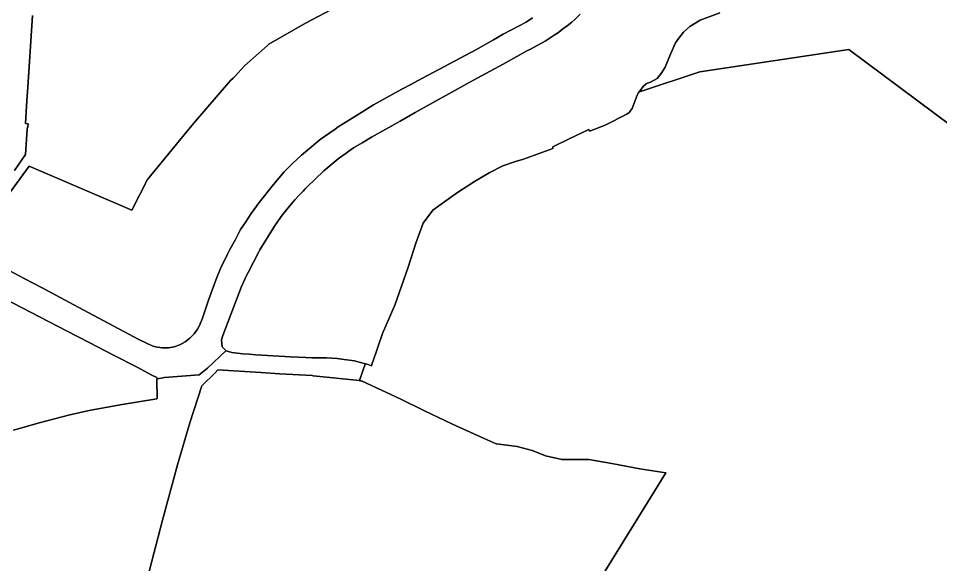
# Model space of a CAD drawing. Extents: x 598968 to 613553, y 4409678 to 4430833.
# Drawn here: x 601272.5 to 601623.1, y 4413923.2 to 4414130.4 of the extents above; entities that cross this region are included whole.
import ezdxf

# ---------------------------------------------------------------- set-up
doc = ezdxf.new("R2010")
doc.units = 0
for name, color, linetype in [('1', 7, 'Continuous'), ('Sòl Rústic Comú', 7, 'Continuous'), ('Sòl Rústic Protegit', 7, 'Continuous'), ('ZONA 4. CASES UNIFAMILIRAS AÏLLADES EN PARCEL.LES', 7, 'Continuous')]:
    doc.layers.add(name, color=color, linetype=linetype)

msp = doc.modelspace()

# ---------------------------------------------------------------- linework, layer by layer
at = {"layer": '1'}
for points in [[(601268.2883, 4414062.9559), (601276.5082, 4414074.236), (601315.5875, 4414057.5565), (601321.6274, 4414069.2466), (601327.9654, 4414076.9882), (601335.5072, 4414086.1966), (601339.1371, 4414090.4566), (601353.2069, 4414106.7966), (601354.1567, 4414107.701), (601354.7669, 4414108.3966), (601358.4384, 4414112.394), (601367.2691, 4414120.187), (601367.4758, 4414120.3694), (601367.7712, 4414120.6301), (601381.7065, 4414128.6767), (601391.6574, 4414133.8897)], [(601229.5189, 4414043.3557), (601290.7356, 4414011.5929), (601299.3677, 4414007.2467), (601308.8611, 4414002.318), (601317.3657, 4413997.9027), (601323.236, 4413994.855), (601325.1773, 4413993.8471), (601325.3308, 4413993.445), (601328.0246, 4413993.9144), (601341.2341, 4413994.9446), (601344.474, 4413997.4446), (601351.4238, 4414004.0146), (601351.4984, 4414003.9939), (601350.0281, 4414005.599), (601349.7001, 4414008.2208), (601350.2965, 4414009.8298), (601357.4222, 4414028.4775), (601359.4368, 4414032.8871), (601359.8995, 4414033.7833), (601363.9965, 4414041.7188), (601364.3467, 4414042.3971), (601369.4766, 4414050.7671), (601369.9594, 4414051.4678), (601370.8045, 4414052.6945), (601372.4666, 4414055.1071), (601374.9965, 4414058.3071), (601377.0199, 4414060.7216), (601377.6274, 4414061.4465), (601379.0864, 4414063.0277), (601379.3165, 4414063.2771), (601379.3456, 4414063.2992), (601379.8565, 4414063.6871), (601380.7932, 4414064.728), (601381.7464, 4414065.7871), (601382.1764, 4414066.3271), (601388.7064, 4414072.5072), (601394.1563, 4414077.0573), (601395.4953, 4414078.0291), (601397.1463, 4414079.2273), (601398.7266, 4414080.3197), (601399.9962, 4414081.1973), (601403.2562, 4414083.1973), (601406.8261, 4414085.3473), (601417.726, 4414091.3674), (601423.5141, 4414094.6133), (601444.2756, 4414106.1785), (601450.3054, 4414109.4476), (601455.2853, 4414112.1476), (601456.9053, 4414113.0376), (601466.2435, 4414118.2135), (601467.0563, 4414118.647), (601472.9451, 4414121.7877), (601476.4171, 4414124.045), (601477.575, 4414124.7978), (601480.0917, 4414126.682), (601481.3551, 4414127.6279), (601483.0549, 4414129.0378), (601484.1758, 4414130.0728), (601486.3148, 4414132.0478)], [(601468.1468, 4414130.6926), (601465.6652, 4414129.0576), (601457.0153, 4414124.4875), (601453.3154, 4414122.3275), (601446.5115, 4414118.4584), (601424.3729, 4414106.7356), (601422.0759, 4414105.4673), (601418.4309, 4414103.4956), (601407.6161, 4414097.5572), (601403.1967, 4414094.8098), (601401.1762, 4414093.5572), (601394.2063, 4414089.2372), (601392.9762, 4414088.3833), (601390.9906, 4414086.9775), (601387.3264, 4414084.3871), (601384.888, 4414082.3523), (601384.0535, 4414081.6559), (601380.1365, 4414078.3871), (601376.7565, 4414075.2871), (601373.6266, 4414072.0871), (601369.4966, 4414067.2971), (601364.1429, 4414060.4479), (601360.9968, 4414056.327), (601358.7368, 4414052.657), (601357.2368, 4414050.617), (601356.8068, 4414049.947), (601355.0368, 4414046.327), (601352.9669, 4414042.637), (601351.8669, 4414040.567), (601349.3269, 4414035.357), (601347.9358, 4414031.9018), (601347.157, 4414029.857), (601344.8196, 4414023.2822), (601342.517, 4414016.4871), (601341.337, 4414013.6771), (601340.5971, 4414012.3271), (601339.2888, 4414010.4722), (601337.7122, 4414008.8391), (601335.9044, 4414007.4665), (601333.908, 4414006.3865), (601331.7699, 4414005.6245), (601329.5403, 4414005.1985), (601327.0801, 4414005.1795), (601324.6473, 4414005.547), (601323.3073, 4414005.927), (601318.2774, 4414008.3669), (601297.1178, 4414019.6166), (601281.438, 4414027.9964), (601274.6581, 4414031.5663), (601259.2684, 4414039.676)], [(601277.7782, 4414131.5456), (601275.9836, 4414104.2898), (601275.6482, 4414099.1958), (601275.1082, 4414090.4659), (601276.1619, 4414090.404), (601276.0882, 4414089.1259), (601275.8682, 4414089.1459), (601275.8127, 4414088.3109), (601275.1682, 4414078.656), (601271.0182, 4414072.676)]]:
    msp.add_lwpolyline(points, dxfattribs=at)
at = {"layer": 'Sòl Rústic Comú'}
for points in [[(601539.4378, 4414132.5966), (601531.9781, 4414129.7365), (601527.9583, 4414127.3865), (601525.6483, 4414125.2365), (601523.7783, 4414122.9864), (601522.4884, 4414121.1765), (601520.6185, 4414116.8365), (601518.6085, 4414111.9265), (601517.0986, 4414109.5166), (601515.5887, 4414107.6266), (601513.0487, 4414106.1465), (601511.9287, 4414105.8765), (601511.3587, 4414105.5665), (601510.3988, 4414104.7265), (601508.773, 4414102.5428), (601509.5963, 4414102.7794), (601531.8717, 4414110.1864), (601588.4975, 4414118.6864), (601640.7477, 4414079.6866)], [(601321.6189, 4413917.686), (601327.3065, 4413939.686), (601333.0567, 4413960.686), (601337.7443, 4413976.686), (601342.2443, 4413990.686), (601347.3695, 4413995.686), (601348.3745, 4413996.8084), (601364.6825, 4413995.795), (601371.9485, 4413995.3604), (601384.1965, 4413994.6278), (601384.6379, 4413994.581), (601402.2539, 4413992.7146), (601403.7059, 4413996.8124), (601404.4915, 4413999.0298), (601404.5266, 4413999.1286), (601400.7562, 4414000.1549), (601400.3123, 4414000.2757), (601396.3924, 4414000.7556), (601393.7925, 4414001.0755), (601389.7327, 4414001.3255), (601384.2027, 4414001.3953), (601381.82, 4414001.4877), (601375.953, 4414001.7152), (601362.8535, 4414002.5765), (601360.2935, 4414002.7448), (601357.8636, 4414002.9048), (601354.728, 4414003.2745), (601353.6237, 4414003.4047), (601352.8539, 4414003.6181), (601351.4984, 4414003.9939), (601351.4238, 4414004.0146), (601344.474, 4413997.4446), (601341.2341, 4413994.9446), (601328.0246, 4413993.9144), (601325.3308, 4413993.445), (601325.1546, 4413993.4143), (601325.2929, 4413985.9752), (601325.0746, 4413985.7944), (601311.205, 4413983.5642), (601299.3954, 4413981.304), (601291.5157, 4413979.5338), (601280.816, 4413976.8136), (601270.5564, 4413973.8234)]]:
    msp.add_lwpolyline(points, dxfattribs=at)
at = {"layer": 'Sòl Rústic Protegit'}
for points in [[(601640.7477, 4414079.6866), (601588.4975, 4414118.6864), (601531.8717, 4414110.1864), (601509.5963, 4414102.7794), (601508.773, 4414102.5428), (601508.3589, 4414101.9865), (601507.9589, 4414101.3165), (601505.9989, 4414096.1465), (601504.8489, 4414094.6765), (601503.989, 4414094.0465), (601495.7293, 4414089.8864), (601490.155, 4414087.7058), (601490.0199, 4414087.6529), (601489.8495, 4414087.5863), (601489.7623, 4414087.7741), (601489.6759, 4414087.9601), (601489.5895, 4414088.1463), (601482.0397, 4414084.6962), (601475.8999, 4414081.6761), (601475.8399, 4414080.9561), (601464.7203, 4414076.906), (601461.5903, 4414076.0359), (601456.8305, 4414074.3358), (601451.5707, 4414071.7558), (601446.0209, 4414068.3957), (601439.6211, 4414064.2255), (601435.0713, 4414061.0455), (601430.1714, 4414057.4855), (601426.5015, 4414052.5955), (601423.7416, 4414044.9855), (601420.7917, 4414035.9156), (601415.7318, 4414021.4557), (601411.0719, 4414010.6058), (601407.2921, 4413999.8159), (601407.2813, 4413999.7834), (601406.7991, 4413998.3241), (601405.6021, 4413998.8359), (601404.5266, 4413999.1286), (601404.4915, 4413999.0298), (601403.7059, 4413996.8124), (601402.2539, 4413992.7146), (601402.2449, 4413992.686), (601402.5221, 4413992.686), (601402.8699, 4413992.686), (601402.9739, 4413992.6382), (601418.0577, 4413985.6862), (601427.0577, 4413981.1862), (601437.6827, 4413976.1862), (601449.7453, 4413970.6862), (601454.3079, 4413968.6862), (601454.4041, 4413968.6742), (601462.3081, 4413967.6862), (601467.9955, 4413966.1862), (601468.0279, 4413966.1728), (601472.8707, 4413964.1862), (601473.0107, 4413964.1532), (601479.2457, 4413962.6862), (601489.5583, 4413962.6862), (601498.3709, 4413961.1862), (601508.9335, 4413959.1862), (601518.9223, 4413957.688), (601518.9335, 4413957.6862), (601518.9223, 4413957.668), (601518.9183, 4413957.6614), (601417.3069, 4413793.686)], [(601417.3069, 4413793.686), (601518.9183, 4413957.6614), (601518.9223, 4413957.668), (601518.9335, 4413957.6862), (601518.9223, 4413957.688), (601508.9335, 4413959.1862), (601498.3709, 4413961.1862), (601489.5583, 4413962.6862), (601479.2457, 4413962.6862), (601473.0107, 4413964.1532), (601472.8707, 4413964.1862), (601468.0279, 4413966.1728), (601467.9955, 4413966.1862), (601462.3081, 4413967.6862), (601454.4041, 4413968.6742), (601454.3079, 4413968.6862), (601449.7453, 4413970.6862), (601437.6827, 4413976.1862), (601427.0577, 4413981.1862), (601418.0577, 4413985.6862), (601402.9739, 4413992.6382), (601402.8699, 4413992.686), (601402.5221, 4413992.686), (601402.2449, 4413992.686), (601402.2539, 4413992.7146), (601384.6379, 4413994.581), (601384.1965, 4413994.6278), (601371.9485, 4413995.3604), (601364.6825, 4413995.795), (601348.3745, 4413996.8084), (601347.3695, 4413995.686), (601342.2443, 4413990.686), (601337.7443, 4413976.686), (601333.0567, 4413960.686), (601327.3065, 4413939.686), (601321.6189, 4413917.686)]]:
    msp.add_lwpolyline(points, dxfattribs=at)
at = {"layer": 'ZONA 4. CASES UNIFAMILIRAS AÏLLADES EN PARCEL.LES'}
for points in [[(601391.6574, 4414133.8897), (601381.7065, 4414128.6767), (601367.7712, 4414120.6301), (601367.4758, 4414120.3694), (601367.2691, 4414120.187), (601358.4384, 4414112.394), (601354.7669, 4414108.3966), (601354.1567, 4414107.701), (601353.2069, 4414106.7966), (601339.1371, 4414090.4566), (601335.5072, 4414086.1966), (601327.9654, 4414076.9882), (601321.6274, 4414069.2466), (601315.5875, 4414057.5565), (601276.5082, 4414074.236), (601268.2883, 4414062.9559)], [(601259.2684, 4414039.676), (601274.6581, 4414031.5663), (601281.438, 4414027.9964), (601297.1178, 4414019.6166), (601318.2774, 4414008.3669), (601323.3073, 4414005.927), (601324.6473, 4414005.547), (601327.0801, 4414005.1795), (601329.5403, 4414005.1985), (601331.7699, 4414005.6245), (601333.908, 4414006.3865), (601335.9044, 4414007.4665), (601337.7122, 4414008.8391), (601339.2888, 4414010.4722), (601340.5971, 4414012.3271), (601341.337, 4414013.6771), (601342.517, 4414016.4871), (601344.8196, 4414023.2822), (601347.157, 4414029.857), (601347.9358, 4414031.9018), (601349.3269, 4414035.357), (601351.8669, 4414040.567), (601352.9669, 4414042.637), (601355.0368, 4414046.327), (601356.8068, 4414049.947), (601357.2368, 4414050.617), (601358.7368, 4414052.657), (601360.9968, 4414056.327), (601364.1429, 4414060.4479), (601369.4966, 4414067.2971), (601373.6266, 4414072.0871), (601376.7565, 4414075.2871), (601380.1365, 4414078.3871), (601384.0535, 4414081.6559), (601384.888, 4414082.3523), (601387.3264, 4414084.3871), (601390.9906, 4414086.9775), (601392.9762, 4414088.3833), (601394.2063, 4414089.2372), (601401.1762, 4414093.5572), (601403.1967, 4414094.8098), (601407.6161, 4414097.5572), (601418.4309, 4414103.4956), (601422.0759, 4414105.4673), (601424.3729, 4414106.7356), (601446.5115, 4414118.4584), (601453.3154, 4414122.3275), (601457.0153, 4414124.4875), (601465.6652, 4414129.0576), (601468.1468, 4414130.6926)], [(601271.0182, 4414072.676), (601275.1682, 4414078.656), (601275.8127, 4414088.3109), (601275.8682, 4414089.1459), (601276.0882, 4414089.1259), (601276.1619, 4414090.404), (601275.1082, 4414090.4659), (601275.6482, 4414099.1958), (601275.9836, 4414104.2898), (601277.7782, 4414131.5456)], [(601486.3148, 4414132.0478), (601484.1758, 4414130.0728), (601483.0549, 4414129.0378), (601481.3551, 4414127.6279), (601480.0917, 4414126.682), (601477.575, 4414124.7978), (601476.4171, 4414124.045), (601472.9451, 4414121.7877), (601467.0563, 4414118.647), (601466.2435, 4414118.2135), (601456.9053, 4414113.0376), (601455.2853, 4414112.1476), (601450.3054, 4414109.4476), (601444.2756, 4414106.1785), (601423.5141, 4414094.6133), (601417.726, 4414091.3674), (601406.8261, 4414085.3473), (601403.2562, 4414083.1973), (601399.9962, 4414081.1973), (601398.7266, 4414080.3197), (601397.1463, 4414079.2273), (601395.4953, 4414078.0291), (601394.1563, 4414077.0573), (601388.7064, 4414072.5072), (601382.1764, 4414066.3271), (601381.7464, 4414065.7871), (601380.7932, 4414064.728), (601379.8565, 4414063.6871), (601379.3456, 4414063.2992), (601379.3165, 4414063.2771), (601379.0864, 4414063.0277), (601377.6274, 4414061.4465), (601377.0199, 4414060.7216), (601374.9965, 4414058.3071), (601372.4666, 4414055.1071), (601370.8045, 4414052.6945), (601369.9594, 4414051.4678), (601369.4766, 4414050.7671), (601364.3467, 4414042.3971), (601363.9965, 4414041.7188), (601359.8995, 4414033.7833), (601359.4368, 4414032.8871), (601357.4222, 4414028.4775), (601350.2965, 4414009.8298), (601349.7001, 4414008.2208), (601350.0281, 4414005.599), (601351.4984, 4414003.9939), (601352.8539, 4414003.6181), (601353.6237, 4414003.4047), (601354.728, 4414003.2745), (601357.8636, 4414002.9048), (601360.2935, 4414002.7448), (601362.8535, 4414002.5765), (601375.953, 4414001.7152), (601381.82, 4414001.4877), (601384.2027, 4414001.3953), (601389.7327, 4414001.3255), (601393.7925, 4414001.0755), (601396.3924, 4414000.7556), (601400.3123, 4414000.2757), (601400.7562, 4414000.1549), (601404.5266, 4413999.1286), (601405.6021, 4413998.8359), (601406.7991, 4413998.3241), (601407.2813, 4413999.7834), (601407.2921, 4413999.8159), (601411.0719, 4414010.6058), (601415.7318, 4414021.4557), (601420.7917, 4414035.9156), (601423.7416, 4414044.9855), (601426.5015, 4414052.5955), (601430.1714, 4414057.4855), (601435.0713, 4414061.0455), (601439.6211, 4414064.2255), (601446.0209, 4414068.3957), (601451.5707, 4414071.7558), (601456.8305, 4414074.3358), (601461.5903, 4414076.0359), (601464.7203, 4414076.906), (601475.8399, 4414080.9561), (601475.8999, 4414081.6761), (601482.0397, 4414084.6962), (601489.5895, 4414088.1463), (601489.6759, 4414087.9601), (601489.7623, 4414087.7741), (601489.8495, 4414087.5863), (601490.0199, 4414087.6529), (601490.155, 4414087.7058), (601495.7293, 4414089.8864), (601503.989, 4414094.0465), (601504.8489, 4414094.6765), (601505.9989, 4414096.1465), (601507.9589, 4414101.3165), (601508.3589, 4414101.9865), (601508.773, 4414102.5428), (601510.3988, 4414104.7265), (601511.3587, 4414105.5665), (601511.9287, 4414105.8765), (601513.0487, 4414106.1465), (601515.5887, 4414107.6266), (601517.0986, 4414109.5166), (601518.6085, 4414111.9265), (601520.6185, 4414116.8365), (601522.4884, 4414121.1765), (601523.7783, 4414122.9864), (601525.6483, 4414125.2365), (601527.9583, 4414127.3865), (601531.9781, 4414129.7365), (601539.4378, 4414132.5966)], [(601270.5564, 4413973.8234), (601280.816, 4413976.8136), (601291.5157, 4413979.5338), (601299.3954, 4413981.304), (601311.205, 4413983.5642), (601325.0746, 4413985.7944), (601325.2929, 4413985.9752), (601325.1546, 4413993.4143), (601325.3308, 4413993.445), (601325.1773, 4413993.8471), (601323.236, 4413994.855), (601317.3657, 4413997.9027), (601308.8611, 4414002.318), (601299.3677, 4414007.2467), (601290.7356, 4414011.5929), (601229.5189, 4414043.3557)]]:
    msp.add_lwpolyline(points, dxfattribs=at)

doc.saveas('drawing.dxf')
